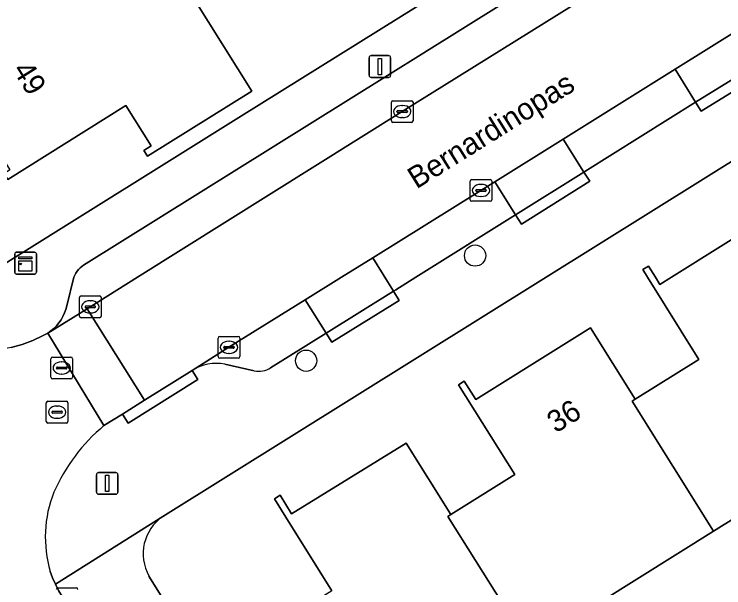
# Model space of a CAD drawing. Extents: x 158835 to 160077, y 386387 to 387778.
# Drawn here: x 159225.35 to 159258.01, y 386985.71 to 387012.1 of the extents above; entities that cross this region are included whole.
import ezdxf

# ---------------------------------------------------------------- set-up
doc = ezdxf.new("R2010")
doc.units = 0
for name, color, linetype in [('IMGEO_Boom', 7, 'Continuous'), ('IMGEO_Erf', 7, 'Continuous'), ('IMGEO_Kast', 7, 'Continuous'), ('IMGEO_Kolk', 7, 'Continuous'), ('IMGEO_Lichtmast', 7, 'Continuous'), ('IMGEO_Muur', 7, 'Continuous'), ('IMGEO_Openbare_ruimte_label', 7, 'Continuous'), ('IMGEO_Pand', 7, 'Continuous'), ('IMGEO_Pand_nummerreeks', 7, 'Continuous'), ('IMGEO_Parkeervlak_open', 7, 'Continuous'), ('IMGEO_Rijbaan_lokaal_open', 7, 'Continuous'), ('IMGEO_Rioolput', 7, 'Continuous'), ('IMGEO_Voetpad_open', 7, 'Continuous')]:
    doc.layers.add(name, color=color, linetype=linetype)

msp = doc.modelspace()

# ---------------------------------------------------------------- linework, layer by layer
at = {"layer": 'IMGEO_Boom'}
for centre in [(159246.563, 387000.999), (159238.785, 386996.16)]:
    msp.add_circle(centre, 0.489, dxfattribs=at)
at = {"layer": 'IMGEO_Erf'}
for points in [[(159224.937, 387000.639), (159235.813, 387007.426), (159250.297, 387016.464), (159260.545, 387022.859), (159260.694, 387022.965), (159260.833, 387023.084), (159260.961, 387023.215), (159261.077, 387023.357), (159261.18, 387023.509), (159261.268, 387023.669), (159261.342, 387023.836), (159261.401, 387024.01), (159261.444, 387024.188), (159261.471, 387024.369), (159261.482, 387024.552), (159261.476, 387024.735), (159261.454, 387024.916), (159261.416, 387025.096), (159261.362, 387025.271), (159261.292, 387025.44), (159261.208, 387025.602), (159261.184, 387025.643), (159192.812, 387154.528)], [(159225.323, 387026.087), (159226.79, 387023.741), (159229.331, 387025.309), (159232.519, 387020.144), (159230.009, 387018.594), (159230.094, 387018.458), (159233.628, 387012.807), (159236.279, 387008.567), (159231.49, 387005.568), (159231.32, 387005.839), (159231.651, 387006.046), (159230.488, 387007.903), (159225.046, 387004.495)], [(159268.983, 387011.952), (159249.829, 387000), (159232.183, 386988.989)], [(159239.968, 386985.571), (159237.85, 386988.96), (159237.327, 386989.812), (159237.591, 386989.974), (159238.114, 386989.122), (159243.395, 386992.366), (159245.45, 386989.081), (159248.388, 386990.919), (159245.803, 386995.052), (159246.066, 386995.216), (159246.596, 386994.369), (159251.879, 386997.674), (159253.934, 386994.388), (159256.864, 386996.221), (159254.5, 387000), (159254.279, 387000.354), (159254.542, 387000.518), (159254.866, 387000), (159255.072, 386999.67), (159255.599, 387000), (159260.355, 387002.976)], [(159265.878, 386993.524), (159257.54, 386988.314), (159252.363, 386985.079)], [(159231.551, 386986.255), (159234.22, 386981.98), (159243.007, 386967.906), (159269.667, 386925.206), (159275.29, 386916.2), (159281.43, 386906.366), (159281.531, 386906.228), (159281.643, 386906.1), (159281.767, 386905.982), (159281.9, 386905.876), (159282.043, 386905.783), (159282.193, 386905.702), (159282.35, 386905.635), (159282.513, 386905.582), (159282.682, 386905.544)]]:
    msp.add_lwpolyline(points, dxfattribs=at)
msp.add_arc((159233.361, 386987.277), 2.078, 124.5234, 209.4445, dxfattribs=at)
at = {"layer": 'IMGEO_Kast'}
for p, q in [((159225.444, 387001.147), (159226.285, 387001.147)), ((159226.285, 387001.147), (159225.444, 387001.147)), ((159225.369, 387000.222), (159225.369, 387001.063)), ((159225.369, 387001.063), (159225.369, 387000.222)), ((159226.369, 387001.072), (159226.369, 387000.231)), ((159226.369, 387000.231), (159226.369, 387001.072)), ((159226.294, 387000.147), (159225.453, 387000.147)), ((159225.453, 387000.147), (159226.294, 387000.147))]:
    msp.add_line(p, q, dxfattribs=at)
for points in [[(159225.564, 387000.937), (159226.164, 387000.937), (159226.164, 387000.852), (159225.564, 387000.852), (159225.564, 387000.937)], [(159225.564, 387000.762), (159226.164, 387000.762), (159226.164, 387000.273), (159225.564, 387000.273), (159225.564, 387000.762)]]:
    msp.add_lwpolyline(points, dxfattribs=at)
msp.add_circle((159225.648, 387000.611), 0.0377, dxfattribs=at)
for centre, start, end in [((159225.447, 387001.069), 92.4484, 184.2845), ((159225.447, 387001.069), 92.4484, 184.2845), ((159226.291, 387001.069), 2.4484, 94.2845), ((159226.291, 387001.069), 2.4484, 94.2845), ((159225.447, 387000.225), 182.4484, 274.2845), ((159225.447, 387000.225), 182.4484, 274.2845), ((159226.291, 387000.225), 272.4484, 4.2845), ((159226.291, 387000.225), 272.4484, 4.2845)]:
    msp.add_arc(centre, 0.0779, start, end, dxfattribs=at)
at = {"layer": 'IMGEO_Kolk'}
for p, q in [((159242.708, 387007.198), (159242.708, 387008.05)), ((159242.783, 387008.124), (159243.635, 387008.124)), ((159243.709, 387008.05), (159243.709, 387007.198)), ((159242.967, 387007.618), (159242.967, 387007.63)), ((159243.01, 387007.667), (159243.408, 387007.667)), ((159243.196, 387007.904), (159243.221, 387007.904)), ((159243.451, 387007.63), (159243.451, 387007.618)), ((159243.405, 387007.581), (159243.007, 387007.581)), ((159243.219, 387007.344), (159243.194, 387007.344)), ((159243.635, 387007.124), (159242.783, 387007.124)), ((159246.334, 387003.569), (159246.334, 387004.421)), ((159246.409, 387004.495), (159247.261, 387004.495)), ((159247.335, 387004.421), (159247.335, 387003.569)), ((159246.636, 387004.038), (159247.034, 387004.038)), ((159246.822, 387004.275), (159246.847, 387004.275)), ((159246.593, 387003.989), (159246.593, 387004.001)), ((159247.031, 387003.952), (159246.633, 387003.952)), ((159246.845, 387003.715), (159246.82, 387003.715)), ((159247.077, 387004.001), (159247.077, 387003.989)), ((159247.261, 387003.495), (159246.409, 387003.495)), ((159228.424, 386999.14), (159229.276, 386999.14)), ((159228.349, 386998.214), (159228.349, 386999.066)), ((159228.837, 386998.92), (159228.862, 386998.92)), ((159229.35, 386999.066), (159229.35, 386998.214)), ((159228.608, 386998.634), (159228.608, 386998.646)), ((159229.046, 386998.597), (159228.648, 386998.597)), ((159228.651, 386998.683), (159229.049, 386998.683)), ((159229.092, 386998.646), (159229.092, 386998.634)), ((159228.86, 386998.36), (159228.835, 386998.36)), ((159229.276, 386998.14), (159228.424, 386998.14)), ((159234.732, 386996.351), (159234.732, 386997.203)), ((159234.807, 386997.277), (159235.659, 386997.277)), ((159235.733, 386997.203), (159235.733, 386996.351)), ((159235.22, 386997.057), (159235.245, 386997.057)), ((159234.991, 386996.771), (159234.991, 386996.783)), ((159235.429, 386996.734), (159235.031, 386996.734)), ((159235.034, 386996.82), (159235.432, 386996.82)), ((159235.475, 386996.783), (159235.475, 386996.771)), ((159235.659, 386996.277), (159234.807, 386996.277)), ((159235.243, 386996.497), (159235.218, 386996.497)), ((159227.355, 386985.712), (159228.207, 386985.712))]:
    msp.add_line(p, q, dxfattribs=at)
for points in [[(159242.708, 387007.198), (159242.708, 387008.05)], [(159242.783, 387008.124), (159243.635, 387008.124)], [(159243.709, 387008.05), (159243.709, 387007.198)], [(159243.635, 387007.124), (159242.783, 387007.124)], [(159246.334, 387003.569), (159246.334, 387004.421)], [(159246.409, 387004.495), (159247.261, 387004.495)], [(159247.335, 387004.421), (159247.335, 387003.569)], [(159247.261, 387003.495), (159246.409, 387003.495)], [(159228.424, 386999.14), (159229.276, 386999.14)], [(159228.349, 386998.214), (159228.349, 386999.066)], [(159229.35, 386999.066), (159229.35, 386998.214)], [(159229.276, 386998.14), (159228.424, 386998.14)], [(159234.732, 386996.351), (159234.732, 386997.203)], [(159234.807, 386997.277), (159235.659, 386997.277)], [(159235.733, 386997.203), (159235.733, 386996.351)], [(159235.659, 386996.277), (159234.807, 386996.277)], [(159227.355, 386985.712), (159228.207, 386985.712)]]:
    msp.add_lwpolyline(points, dxfattribs=at)
for centre, radius, start, end in [((159242.785, 387008.048), 0.0765, 91.552, 178.448), ((159242.785, 387008.048), 0.0765, 91.552, 178.448), ((159243.633, 387008.048), 0.0765, 1.552, 88.448), ((159243.633, 387008.048), 0.0765, 1.552, 88.448), ((159243.007, 387007.627), 0.0403, 85.8775, 175.7526), ((159243.004, 387007.617), 0.0366, 178.938, 274.7102), ((159243.408, 387007.624), 0.043, 264.8664, 352.4533), ((159243.412, 387007.629), 0.0386, 1.7309, 96.639), ((159242.785, 387007.2), 0.0765, 181.552, 268.448), ((159242.785, 387007.2), 0.0765, 181.552, 268.448), ((159243.633, 387007.2), 0.0765, 271.552, 358.448), ((159243.633, 387007.2), 0.0765, 271.552, 358.448), ((159246.411, 387004.419), 0.0765, 91.552, 178.448), ((159246.411, 387004.419), 0.0765, 91.552, 178.448), ((159247.259, 387004.419), 0.0765, 1.552, 88.448), ((159247.259, 387004.419), 0.0765, 1.552, 88.448), ((159246.633, 387003.998), 0.0403, 85.8775, 175.7526), ((159247.038, 387004), 0.0386, 1.7309, 96.639), ((159246.63, 387003.988), 0.0366, 178.938, 274.7102), ((159247.034, 387003.995), 0.043, 264.8664, 352.4533), ((159246.411, 387003.571), 0.0765, 181.552, 268.448), ((159246.411, 387003.571), 0.0765, 181.552, 268.448), ((159247.259, 387003.571), 0.0765, 271.552, 358.448), ((159247.259, 387003.571), 0.0765, 271.552, 358.448), ((159228.426, 386999.064), 0.0765, 91.552, 178.448), ((159228.426, 386999.064), 0.0765, 91.552, 178.448), ((159229.274, 386999.064), 0.0765, 1.552, 88.448), ((159229.274, 386999.064), 0.0765, 1.552, 88.448), ((159228.648, 386998.643), 0.0403, 85.8775, 175.7526), ((159228.645, 386998.633), 0.0366, 178.938, 274.7102), ((159229.049, 386998.64), 0.043, 264.8664, 352.4533), ((159229.053, 386998.645), 0.0386, 1.7309, 96.639), ((159228.426, 386998.216), 0.0765, 181.552, 268.448), ((159228.426, 386998.216), 0.0765, 181.552, 268.448), ((159229.274, 386998.216), 0.0765, 271.552, 358.448), ((159229.274, 386998.216), 0.0765, 271.552, 358.448), ((159234.809, 386997.201), 0.0765, 91.552, 178.448), ((159234.809, 386997.201), 0.0765, 91.552, 178.448), ((159235.657, 386997.201), 0.0765, 1.552, 88.448), ((159235.657, 386997.201), 0.0765, 1.552, 88.448), ((159235.031, 386996.78), 0.0403, 85.8775, 175.7526), ((159235.028, 386996.77), 0.0366, 178.938, 274.7102), ((159235.432, 386996.777), 0.043, 264.8664, 352.4533), ((159235.436, 386996.782), 0.0386, 1.7309, 96.639), ((159234.809, 386996.353), 0.0765, 181.552, 268.448), ((159234.809, 386996.353), 0.0765, 181.552, 268.448), ((159235.657, 386996.353), 0.0765, 271.552, 358.448), ((159235.657, 386996.353), 0.0765, 271.552, 358.448), ((159227.357, 386985.636), 0.0765, 91.552, 178.448), ((159227.357, 386985.636), 0.0765, 91.552, 178.448), ((159228.205, 386985.636), 0.0765, 1.552, 88.448), ((159228.205, 386985.636), 0.0765, 1.552, 88.448)]:
    msp.add_arc(centre, radius, start, end, dxfattribs=at)
for centre, major_axis, ratio, start_param, end_param in [((159243.195, 387007.624), (-0.387, 0.002), 0.722429, 4.712389, 7.853982), ((159243.22, 387007.624), (-0.39, 0.002), 0.717154, 1.570796, 4.712389), ((159246.821, 387003.995), (-0.387, 0.002), 0.722429, 4.712389, 7.853982), ((159246.846, 387003.995), (-0.39, 0.002), 0.717154, 1.570796, 4.712389), ((159228.836, 386998.64), (-0.387, 0.002), 0.722429, 4.712389, 7.853982), ((159228.861, 386998.64), (-0.39, 0.002), 0.717154, 1.570796, 4.712389), ((159235.219, 386996.777), (-0.387, 0.002), 0.722429, 4.712389, 7.853982), ((159235.244, 386996.777), (-0.39, 0.002), 0.717154, 1.570796, 4.712389)]:
    msp.add_ellipse(centre, major_axis=major_axis, ratio=ratio, start_param=start_param, end_param=end_param, dxfattribs=at)
at = {"layer": 'IMGEO_Lichtmast'}
for p, q in [((159241.685, 387009.296), (159241.685, 387010.096)), ((159241.685, 387010.096), (159241.685, 387009.296)), ((159241.785, 387010.196), (159242.575, 387010.196)), ((159242.575, 387010.196), (159241.785, 387010.196)), ((159242.675, 387010.096), (159242.675, 387009.296)), ((159242.675, 387009.296), (159242.675, 387010.096)), ((159242.575, 387009.196), (159241.785, 387009.196)), ((159241.785, 387009.196), (159242.575, 387009.196)), ((159229.231, 386991.015), (159230.021, 386991.015)), ((159230.021, 386991.015), (159229.231, 386991.015)), ((159229.131, 386990.115), (159229.131, 386990.915)), ((159229.131, 386990.915), (159229.131, 386990.115)), ((159230.121, 386990.915), (159230.121, 386990.115)), ((159230.121, 386990.115), (159230.121, 386990.915)), ((159230.021, 386990.015), (159229.231, 386990.015)), ((159229.231, 386990.015), (159230.021, 386990.015))]:
    msp.add_line(p, q, dxfattribs=at)
for points in [[(159242.105, 387010.071), (159242.255, 387010.071), (159242.255, 387009.321), (159242.105, 387009.321), (159242.105, 387010.071)], [(159229.551, 386990.89), (159229.701, 386990.89), (159229.701, 386990.14), (159229.551, 386990.14), (159229.551, 386990.89)]]:
    msp.add_lwpolyline(points, dxfattribs=at)
for centre, start, end in [((159241.785, 387010.096), 90, 180), ((159241.785, 387010.096), 90, 180), ((159242.575, 387010.096), 0, 90), ((159242.575, 387010.096), 360, 90), ((159241.785, 387009.296), 180, 270), ((159241.785, 387009.296), 180, 270), ((159242.575, 387009.296), 270, 0), ((159242.575, 387009.296), 270, 0), ((159229.231, 386990.915), 90, 180), ((159229.231, 386990.915), 90, 180), ((159230.021, 386990.915), 0, 90), ((159230.021, 386990.915), 360, 90), ((159229.231, 386990.115), 180, 270), ((159229.231, 386990.115), 180, 270), ((159230.021, 386990.115), 270, 0), ((159230.021, 386990.115), 270, 0)]:
    msp.add_arc(centre, 0.1, start, end, dxfattribs=at)
at = {"layer": 'IMGEO_Muur'}
msp.add_lwpolyline([(159235.813, 387007.426), (159250.297, 387016.464)], dxfattribs=at)
at = {"layer": 'IMGEO_Pand'}
for points in [[(159233.628, 387012.807), (159230.094, 387018.458), (159220.208, 387012.254), (159220.292, 387012.118), (159221.877, 387013.104), (159223.243, 387010.909), (159224.638, 387008.668), (159223.332, 387007.856), (159225.149, 387004.935), (159224.877, 387004.766), (159225.046, 387004.495), (159230.488, 387007.903), (159231.651, 387006.046), (159231.32, 387005.839), (159231.49, 387005.568), (159236.279, 387008.567)], [(159262.274, 386999.605), (159262.41, 386999.69), (159262.216, 387000), (159260.355, 387002.976), (159255.599, 387000), (159255.072, 386999.67), (159254.866, 387000), (159254.542, 387000.518), (159254.279, 387000.354), (159254.5, 387000), (159256.864, 386996.221), (159253.934, 386994.388), (159253.798, 386994.303), (159257.54, 386988.314), (159265.878, 386993.524), (159267.202, 386991.406), (159267.338, 386991.491)], [(159250.396, 386980.893), (159254.242, 386983.297), (159254.073, 386983.568), (159253.522, 386983.224), (159252.363, 386985.079), (159257.54, 386988.314), (159253.798, 386994.303), (159253.934, 386994.388), (159251.879, 386997.674), (159246.596, 386994.369), (159246.066, 386995.216), (159245.803, 386995.052), (159248.388, 386990.919), (159245.45, 386989.081), (159245.314, 386988.996)], [(159245.314, 386988.996), (159245.45, 386989.081), (159243.395, 386992.366), (159238.114, 386989.122), (159237.591, 386989.974), (159237.327, 386989.812), (159237.85, 386988.96), (159239.968, 386985.571), (159236.756, 386983.564), (159240.452, 386977.649), (159248.926, 386982.944), (159250.26, 386980.808), (159250.396, 386980.893)]]:
    msp.add_lwpolyline(points, close=True, dxfattribs=at)
at = {"layer": 'IMGEO_Parkeervlak_open'}
for points in [[(159258.19, 387019.064), (159228.538, 387000.563), (159228.454, 387000.502), (159228.376, 387000.433), (159228.304, 387000.358), (159228.239, 387000.276), (159228.182, 387000.19), (159228.133, 387000.098), (159228.091, 387000), (159227.763, 386998.678), (159227.722, 386998.521), (159227.664, 386998.356), (159227.592, 386998.196), (159227.505, 386998.044), (159227.405, 386997.901), (159227.293, 386997.766), (159227.169, 386997.643), (159227.035, 386997.531), (159226.891, 386997.431), (159228.706, 386998.552), (159231.021, 387000), (159243.206, 387007.623), (159256.284, 387015.775), (159261.556, 387019.098)], [(159239.702, 386997.433), (159238.748, 386998.967), (159235.229, 386996.778), (159233.537, 386995.716)], [(159237.151, 386995.836), (159239.702, 386997.433)], [(159235.041, 386995.999), (159236.397, 386995.7)]]:
    msp.add_lwpolyline(points, dxfattribs=at)
for points in [[(159259.816, 387009.98), (159258.872, 387011.507), (159255.77, 387009.572), (159256.712, 387008.062)], [(159256.712, 387008.062), (159255.77, 387009.572), (159250.622, 387006.361), (159251.574, 387004.839), (159251.619, 387004.867)], [(159251.574, 387004.839), (159250.622, 387006.361), (159247.474, 387004.397), (159248.427, 387002.869)], [(159248.427, 387002.869), (159247.474, 387004.397), (159246.83, 387003.996), (159241.85, 387000.897), (159242.805, 386999.355), (159242.91, 386999.42), (159243.838, 387000)], [(159242.805, 386999.355), (159241.85, 387000.897), (159240.408, 387000), (159238.748, 386998.967), (159239.702, 386997.433)]]:
    msp.add_lwpolyline(points, close=True, dxfattribs=at)
for centre, radius, start, end in [((159234.655, 386993.914), 2.12, 79.5024, 121.8105), ((159236.61, 386996.677), 1, 257.6975, 302.7517)]:
    msp.add_arc(centre, radius, start, end, dxfattribs=at)
at = {"layer": 'IMGEO_Rijbaan_lokaal_open'}
for points in [[(159279.431, 387029.366), (159278.348, 387028.686), (159276.002, 387027.248), (159271.667, 387024.911), (159271.499, 387024.821), (159270.99, 387024.527), (159262.282, 387019.531), (159261.556, 387019.098), (159256.284, 387015.775), (159243.206, 387007.623), (159231.021, 387000), (159228.706, 386998.552), (159231.339, 386994.339), (159233.537, 386995.716), (159235.229, 386996.778), (159238.748, 386998.967), (159240.408, 387000), (159241.85, 387000.897), (159246.83, 387003.996), (159247.474, 387004.397), (159250.622, 387006.361), (159255.77, 387009.572), (159258.872, 387011.507)], [(159229.48, 386993.176), (159226.891, 386997.431), (159226.682, 386997.314), (159226.206, 386997.086), (159225.712, 386996.902), (159225.203, 386996.763), (159224.684, 386996.67), (159224.158, 386996.623), (159223.631, 386996.624), (159223.106, 386996.672), (159222.587, 386996.766), (159222.079, 386996.907), (159221.585, 386997.092), (159221.11, 386997.321), (159220.657, 386997.591), (159220.23, 386997.901), (159219.832, 386998.247), (159219.467, 386998.628), (159219.137, 386999.039), (159218.846, 386999.479), (159214.636, 386996.763)], [(159223.042, 386983.268), (159223.156, 386983.138), (159223.266, 386983.004), (159223.449, 386982.721), (159227.553, 386985.313), (159227.39, 386985.589), (159227.245, 386985.874), (159227.117, 386986.167), (159227.008, 386986.467)]]:
    msp.add_lwpolyline(points, dxfattribs=at)
msp.add_lwpolyline([(159231.339, 386994.339), (159228.706, 386998.552), (159226.891, 386997.431), (159229.48, 386993.176), (159230.333, 386993.708)], close=True, dxfattribs=at)
for centre, radius, start, end in [((159234.908, 386986.692), 8.456, 129.9328, 156.1662), ((159232.338, 386988.05), 5.56, 158.2687, 196.5433)]:
    msp.add_arc(centre, radius, start, end, dxfattribs=at)
at = {"layer": 'IMGEO_Rioolput'}
for p, q in [((159227.033, 386995.401), (159227.033, 386996.253)), ((159227.108, 386996.327), (159227.96, 386996.327)), ((159228.034, 386996.253), (159228.034, 386995.401)), ((159227.335, 386995.87), (159227.733, 386995.87)), ((159227.521, 386996.107), (159227.546, 386996.107)), ((159227.292, 386995.821), (159227.292, 386995.833)), ((159227.73, 386995.784), (159227.332, 386995.784)), ((159227.544, 386995.547), (159227.519, 386995.547)), ((159227.776, 386995.833), (159227.776, 386995.821)), ((159227.96, 386995.327), (159227.108, 386995.327)), ((159226.896, 386994.293), (159227.748, 386994.293)), ((159226.821, 386993.367), (159226.821, 386994.219)), ((159227.309, 386994.073), (159227.334, 386994.073)), ((159227.822, 386994.219), (159227.822, 386993.367)), ((159227.08, 386993.787), (159227.08, 386993.799)), ((159227.518, 386993.75), (159227.12, 386993.75)), ((159227.123, 386993.836), (159227.521, 386993.836)), ((159227.564, 386993.799), (159227.564, 386993.787)), ((159227.748, 386993.293), (159226.896, 386993.293)), ((159227.332, 386993.513), (159227.307, 386993.513))]:
    msp.add_line(p, q, dxfattribs=at)
for points in [[(159227.033, 386995.401), (159227.033, 386996.253)], [(159227.108, 386996.327), (159227.96, 386996.327)], [(159228.034, 386996.253), (159228.034, 386995.401)], [(159227.96, 386995.327), (159227.108, 386995.327)], [(159226.896, 386994.293), (159227.748, 386994.293)], [(159226.821, 386993.367), (159226.821, 386994.219)], [(159227.822, 386994.219), (159227.822, 386993.367)], [(159227.748, 386993.293), (159226.896, 386993.293)]]:
    msp.add_lwpolyline(points, dxfattribs=at)
for centre, radius, start, end in [((159227.11, 386996.251), 0.0765, 91.552, 178.448), ((159227.11, 386996.251), 0.0765, 91.552, 178.448), ((159227.958, 386996.251), 0.0765, 1.552, 88.448), ((159227.958, 386996.251), 0.0765, 1.552, 88.448), ((159227.332, 386995.83), 0.0403, 85.8775, 175.7526), ((159227.737, 386995.832), 0.0386, 1.7309, 96.639), ((159227.329, 386995.82), 0.0366, 178.938, 274.7102), ((159227.733, 386995.827), 0.043, 264.8664, 352.4533), ((159227.11, 386995.403), 0.0765, 181.552, 268.448), ((159227.11, 386995.403), 0.0765, 181.552, 268.448), ((159227.958, 386995.403), 0.0765, 271.552, 358.448), ((159227.958, 386995.403), 0.0765, 271.552, 358.448), ((159226.898, 386994.217), 0.0765, 91.552, 178.448), ((159226.898, 386994.217), 0.0765, 91.552, 178.448), ((159227.746, 386994.217), 0.0765, 1.552, 88.448), ((159227.746, 386994.217), 0.0765, 1.552, 88.448), ((159227.12, 386993.796), 0.0403, 85.8775, 175.7526), ((159227.117, 386993.786), 0.0366, 178.938, 274.7102), ((159227.521, 386993.793), 0.043, 264.8664, 352.4533), ((159227.525, 386993.798), 0.0386, 1.7309, 96.639), ((159226.898, 386993.369), 0.0765, 181.552, 268.448), ((159226.898, 386993.369), 0.0765, 181.552, 268.448), ((159227.746, 386993.369), 0.0765, 271.552, 358.448), ((159227.746, 386993.369), 0.0765, 271.552, 358.448)]:
    msp.add_arc(centre, radius, start, end, dxfattribs=at)
for centre, major_axis, ratio, start_param, end_param in [((159227.52, 386995.827), (-0.387, 0.002), 0.722429, 4.712389, 7.853982), ((159227.545, 386995.827), (-0.39, 0.002), 0.717154, 1.570796, 4.712389), ((159227.308, 386993.793), (-0.387, 0.002), 0.722429, 4.712389, 7.853982), ((159227.333, 386993.793), (-0.39, 0.002), 0.717154, 1.570796, 4.712389)]:
    msp.add_ellipse(centre, major_axis=major_axis, ratio=ratio, start_param=start_param, end_param=end_param, dxfattribs=at)
at = {"layer": 'IMGEO_Voetpad_open'}
for points in [[(159268.337, 387027.091), (159263.939, 387024.57), (159260.545, 387022.859), (159250.297, 387016.464), (159235.813, 387007.426), (159224.937, 387000.639)], [(159228.454, 387000.502), (159228.538, 387000.563), (159258.19, 387019.064)], [(159249.829, 387000), (159268.983, 387011.952), (159274.92, 387015.636), (159275.437, 387015.961), (159278.388, 387017.823), (159283.6, 387016.408)], [(159262.467, 387011.634), (159259.923, 387010.046), (159259.816, 387009.98), (159260.079, 387009.555), (159256.974, 387007.637), (159256.712, 387008.062), (159251.619, 387004.867), (159251.574, 387004.839), (159251.839, 387004.416), (159248.692, 387002.446), (159248.427, 387002.869), (159243.838, 387000), (159242.91, 386999.42), (159242.805, 386999.355), (159243.069, 386998.93), (159239.965, 386997.008), (159239.702, 386997.433), (159237.151, 386995.836)], [(159225.203, 386996.763), (159225.712, 386996.902), (159226.206, 386997.086), (159226.682, 386997.314), (159226.891, 386997.431), (159227.035, 386997.531), (159227.169, 386997.643), (159227.293, 386997.766), (159227.405, 386997.901), (159227.505, 386998.044), (159227.592, 386998.196), (159227.664, 386998.356), (159227.722, 386998.521), (159227.763, 386998.678), (159228.091, 387000), (159228.133, 387000.098), (159228.182, 387000.19), (159228.239, 387000.276), (159228.304, 387000.358), (159228.376, 387000.433), (159228.454, 387000.502)], [(159227.008, 386986.467), (159227.117, 386986.167), (159227.245, 386985.874), (159232.183, 386988.989), (159249.829, 387000)], [(159236.397, 386995.7), (159235.041, 386995.999)], [(159233.537, 386995.716), (159233.802, 386995.293), (159230.598, 386993.285), (159230.333, 386993.708), (159229.48, 386993.176)], [(159232.183, 386988.989), (159227.245, 386985.874), (159227.39, 386985.589), (159227.553, 386985.313)], [(159269.667, 386925.206), (159243.007, 386967.906), (159234.22, 386981.98), (159231.551, 386986.255)]]:
    msp.add_lwpolyline(points, dxfattribs=at)
for points in [[(159260.079, 387009.555), (159259.816, 387009.98), (159256.712, 387008.062), (159256.974, 387007.637)], [(159251.839, 387004.416), (159251.574, 387004.839), (159248.427, 387002.869), (159248.692, 387002.446)], [(159243.069, 386998.93), (159242.805, 386999.355), (159239.702, 386997.433), (159239.965, 386997.008)], [(159231.339, 386994.339), (159230.333, 386993.708), (159230.598, 386993.285), (159233.802, 386995.293), (159233.537, 386995.716)]]:
    msp.add_lwpolyline(points, close=True, dxfattribs=at)
for centre, radius, start, end in [((159234.655, 386993.914), 2.12, 79.5024, 121.8105), ((159236.61, 386996.677), 1, 257.6975, 302.7517), ((159234.908, 386986.692), 8.456, 129.9328, 156.1662), ((159232.338, 386988.05), 5.56, 158.2687, 196.5433), ((159233.361, 386987.277), 2.078, 124.5234, 209.4445)]:
    msp.add_arc(centre, radius, start, end, dxfattribs=at)

# ---------------------------------------------------------------- texts
at = {"layer": 'IMGEO_Openbare_ruimte_label'}
msp.add_text('Bernardinopas', height=1, rotation=32.0054, dxfattribs=at).set_placement((159243.865, 387004.039))
at = {"layer": 'IMGEO_Pand_nummerreeks'}
for s, rotation, p in [('49', 301.8906, (159225.245, 387009.548)), ('36', 32.0297, (159250.277, 386992.803))]:
    msp.add_text(s, height=1, rotation=rotation, dxfattribs=at).set_placement(p)

doc.saveas('drawing.dxf')
